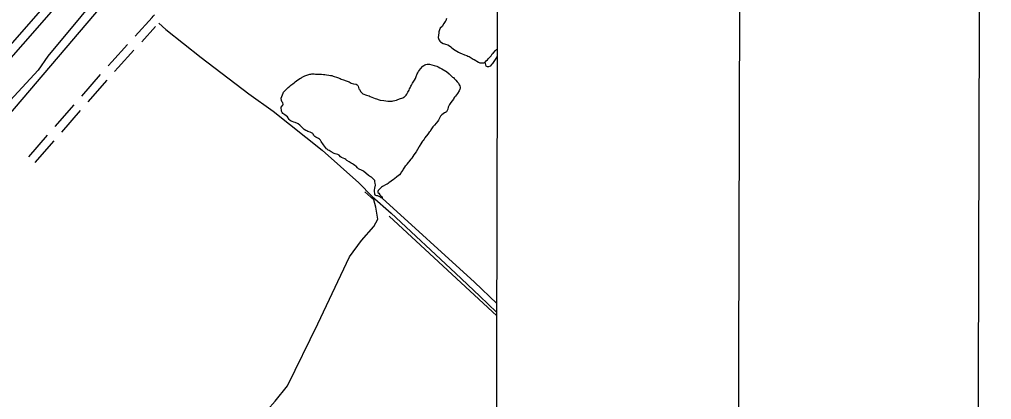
# Model space of a CAD drawing. Extents: x 3161514 to 3199414, y 831166 to 856601.
# Drawn here: x 3195450 to 3198831, y 839324 to 840646 of the extents above; entities that cross this region are included whole.
import ezdxf

# ---------------------------------------------------------------- set-up
doc = ezdxf.new("R2010")
doc.units = 0
for name, color, linetype in [('G-ANNO-NPLT', 7, 'Continuous'), ('V-ANNO-SYMB', 7, 'Continuous'), ('V-GRID-FRAM', 7, 'Continuous'), ('V-LEVE-TOET', 7, 'Continuous'), ('V-ROAD-CNTR', 7, 'Continuous'), ('V-SITE-VEGE', 7, 'Continuous'), ('V-SURV-LINE', 7, 'Continuous'), ('V-TOPO-SHOR', 7, 'Continuous')]:
    doc.layers.add(name, color=color, linetype=linetype)

msp = doc.modelspace()

# ---------------------------------------------------------------- linework, layer by layer
at = {"layer": 'G-ANNO-NPLT'}
msp.add_lwpolyline([(3162097.5, 831851.1), (3198764.1, 831749.8), (3198830.8, 855916.4), (3162164.3, 856017.7)], close=True, dxfattribs=at)
at = {"layer": 'V-ANNO-SYMB'}
msp.add_lwpolyline([(3164849.4, 832468.6), (3197932.5, 832377.2), (3197995.8, 855293.6), (3164912.7, 855385), (3164849.4, 832468.6)], dxfattribs=at)
at = {"layer": 'V-GRID-FRAM'}
msp.add_lwpolyline([(3165761, 854820), (3197144.3, 854733.3), (3197102, 836546.1), (3165702.9, 836632.9), (3165761, 854820)], dxfattribs=at)
at = {"layer": 'V-LEVE-TOET'}
for points in [[(3197115.5, 842350.5), (3196888.7, 842087.2), (3196565.9, 841716), (3196227, 841328.6), (3195892.8, 840933.7), (3195548.1, 840518.5), (3195514.3, 840470.3)], [(3195514.3, 840470.3), (3195304.7, 840244), (3195134.3, 840049.3), (3195048.8, 839953.3)]]:
    msp.add_lwpolyline(points, dxfattribs=at)
at = {"layer": 'V-ROAD-CNTR'}
for p, q in [((3195666.2, 840379.1), (3195731.9, 840454.4)), ((3195688.8, 840359.4), (3195754.5, 840434.7)), ((3195574.1, 840273.6), (3195639.8, 840349)), ((3195596.7, 840253.9), (3195662.4, 840329.2)), ((3195482, 840168.2), (3195547.8, 840243.5)), ((3195504.6, 840148.4), (3195570.4, 840223.8))]:
    msp.add_line(p, q, dxfattribs=at)
for points in [[(3195852.2, 840588.3), (3195911, 840652.9), (3195915, 840657.3), (3195919.3, 840662.5)], [(3195934, 840632.8), (3195959.3, 840611.7), (3196081.5, 840513.8), (3196247.4, 840387.6), (3196332.3, 840327.1), (3196502.6, 840191.4), (3196630.4, 840078.4), (3196676.1, 840030.8), (3196742.3, 839972.4), (3196966.1, 839764.2), (3197050.9, 839684.1), (3197109.2, 839628.4)], [(3195874.8, 840568.6), (3195923.4, 840622)], [(3195758.2, 840484.5), (3195770.9, 840499), (3195825.3, 840558.8)], [(3195780.8, 840464.8), (3195793.3, 840479.1), (3195847.9, 840539)]]:
    msp.add_lwpolyline(points, dxfattribs=at)
at = {"layer": 'V-SITE-VEGE'}
for p, q in [((3197090.4, 840520.2), (3197094.4, 840526.3)), ((3197094.4, 840526.3), (3197096.8, 840529.2)), ((3197096.8, 840529.2), (3197105.1, 840538.1)), ((3197105.1, 840538.1), (3197109.4, 840541.6)), ((3197109.4, 840541.6), (3197111.3, 840543.3)), ((3197111.3, 840543.3), (3197111.2, 840517.1)), ((3197070, 840497.3), (3197073.4, 840502.1)), ((3197072.5, 840483.6), (3197070, 840497.3)), ((3197073.4, 840502.1), (3197077.3, 840505.6)), ((3197077.3, 840505.6), (3197080.4, 840509.4)), ((3197080.4, 840509.4), (3197087.7, 840517.7)), ((3197087.7, 840517.7), (3197090.4, 840520.2)), ((3197095.1, 840492.8), (3197092.4, 840490.3)), ((3197102.5, 840503.7), (3197095.1, 840492.8)), ((3197106.3, 840510.1), (3197102.5, 840503.7)), ((3197110.6, 840516.2), (3197106.3, 840510.1)), ((3197111.2, 840517.1), (3197110.6, 840516.2)), ((3197077.6, 840481.9), (3197072.5, 840483.6)), ((3197081.2, 840481.2), (3197077.6, 840481.9)), ((3197087.1, 840484.3), (3197081.2, 840481.2)), ((3197092.4, 840490.3), (3197087.1, 840484.3))]:
    msp.add_line(p, q, dxfattribs=at)
at = {"layer": 'V-SURV-LINE'}
for points in [[(3194736.6, 839778.8), (3195911.8, 841121.2)], [(3195934.3, 841101.5), (3194759.1, 839759.1)]]:
    msp.add_lwpolyline(points, dxfattribs=at)
at = {"layer": 'V-TOPO-SHOR'}
for p, q in [((3196982.1, 840406.3), (3196981.7, 840404.1)), ((3197110.1, 839615.2), (3196735.3, 839961.7))]:
    msp.add_line(p, q, dxfattribs=at)
for points in [[(3194578.3, 839388.9), (3194737.4, 839548), (3195009.7, 839855.6), (3195278.4, 840156.2), (3195865.4, 840845.7), (3196286.2, 841330.2), (3196926.2, 842069.2), (3197110.1, 842288.5)], [(3196935.5, 840649.1), (3196932.4, 840641.7), (3196930.7, 840638.8), (3196926.3, 840632.1), (3196919.9, 840621.2), (3196912.6, 840615.8), (3196910.9, 840610), (3196910.1, 840606.8), (3196908.4, 840603.3), (3196908.3, 840599.7), (3196906.8, 840591), (3196906.6, 840583.5), (3196907.8, 840576.6), (3196909.3, 840573.7), (3196912.2, 840570.7), (3196914.7, 840568.3), (3196923.7, 840562.9), (3196928.2, 840561.2), (3196932.1, 840560.8), (3196939.2, 840557.7), (3196948.4, 840551.6), (3196951, 840549.3), (3196959.3, 840542.9), (3196977.2, 840532.4), (3196983.7, 840529), (3196987.5, 840527.3), (3196998.1, 840523.1), (3197006.2, 840520.3), (3197009.7, 840518.9), (3197013.9, 840516.9), (3197017.1, 840514.9), (3197024.8, 840510.8), (3197028, 840508.4), (3197031.5, 840506.7), (3197046, 840498.2), (3197050.8, 840495.8), (3197060.8, 840495), (3197065.1, 840494.8), (3197070, 840497.3), (3197073.4, 840502.1), (3197077.3, 840505.6), (3197080.4, 840509.4), (3197087.7, 840517.7), (3197090.4, 840520.2), (3197094.4, 840526.3), (3197096.8, 840529.2), (3197105.1, 840538.1), (3197109.4, 840541.6), (3197111.3, 840543.3)], [(3196479.8, 840456.3), (3196495.4, 840455.9), (3196499.9, 840455.5), (3196507.7, 840455.3), (3196512.2, 840454.2), (3196517.4, 840454.1), (3196525.2, 840452.3), (3196531.3, 840451.8), (3196536.2, 840451), (3196541, 840449.3), (3196555.9, 840444.7), (3196564.9, 840440.6), (3196569.1, 840438.9), (3196577.1, 840436.4), (3196585.5, 840432.9), (3196596.4, 840429.1), (3196603.5, 840424.4), (3196611.9, 840421.9), (3196620.3, 840421), (3196624.2, 840419), (3196626.7, 840416.7), (3196628.3, 840413.7), (3196628.5, 840409.1), (3196630.3, 840405.2), (3196632.5, 840402.2), (3196637.5, 840394), (3196642, 840389.3), (3196644.5, 840387.6), (3196657.1, 840383.4), (3196665.5, 840380.3), (3196669, 840378.6), (3196674.8, 840376.2), (3196681.2, 840373.1), (3196686.7, 840371), (3196691.9, 840369.6), (3196700.6, 840366.1), (3196703.8, 840365.4), (3196717.1, 840363.8), (3196730.7, 840362.5), (3196737.8, 840362.3), (3196741.4, 840361.9), (3196746, 840362.1), (3196749.6, 840362.7), (3196760.7, 840366), (3196765.3, 840367.8), (3196775.4, 840371.2), (3196779.7, 840372.4), (3196783, 840373.9), (3196786.3, 840375.5), (3196789.2, 840377.3), (3196794.6, 840383.1), (3196796.9, 840386.2), (3196801, 840393.3), (3196804.7, 840400.7), (3196806.5, 840404.9), (3196808.2, 840407.8), (3196811.2, 840413.9), (3196813.3, 840417.1), (3196817, 840424.1), (3196824.1, 840435), (3196826.8, 840440.5), (3196828.2, 840444), (3196829.3, 840447.5), (3196833.1, 840456.9), (3196835.1, 840460.1), (3196837.8, 840465.2), (3196844.2, 840474.5), (3196852.2, 840483.7), (3196856.2, 840486.5), (3196860.2, 840488.7), (3196863.1, 840489.6), (3196868, 840490.8), (3196876.1, 840490.6), (3196884.5, 840488.8), (3196891.6, 840486.3), (3196896.2, 840485.3), (3196901.6, 840483.5), (3196905.5, 840481.8), (3196911.9, 840478.1), (3196918.3, 840474), (3196932.8, 840466.8), (3196935.6, 840464.8), (3196944.5, 840456.5), (3196953.1, 840448.1), (3196956.3, 840445.5), (3196958.9, 840443.8), (3196962, 840440.8), (3196967.1, 840435.1), (3196972.1, 840428.8), (3196976.3, 840424.2), (3196979.1, 840419.2), (3196981.2, 840415), (3196982.1, 840411), (3196982.4, 840407.8), (3196982.1, 840406.3)], [(3196667.5, 840101.4), (3196664.3, 840103.1), (3196654.5, 840111.1), (3196647.5, 840117.5), (3196644.2, 840119.2), (3196639.8, 840122.2), (3196636.5, 840123), (3196633.3, 840124.3), (3196628.8, 840126.7), (3196625.6, 840129.7), (3196620.3, 840135.4), (3196616.1, 840138.7), (3196611.6, 840141.8), (3196608.4, 840143.8), (3196603.9, 840146.2), (3196596.2, 840150.6), (3196588.2, 840156), (3196584.7, 840158.6), (3196580.9, 840161), (3196569.6, 840165.8), (3196566.1, 840167.9), (3196561.7, 840174.5), (3196556.9, 840176.5), (3196548.2, 840179), (3196544.3, 840179.8), (3196533.7, 840185.9), (3196526.7, 840190.3), (3196523.1, 840192), (3196520, 840194.7), (3196517.1, 840196.7), (3196510.5, 840205.3), (3196507.3, 840210.6), (3196499.5, 840221.5), (3196496.3, 840226.1), (3196492.9, 840230.1), (3196490.3, 840232.1), (3196484.8, 840234.8), (3196481, 840236.5), (3196477.5, 840238.9), (3196474.9, 840240.9), (3196473.7, 840243.9), (3196471.8, 840246.8), (3196469.6, 840249.5), (3196465.1, 840252.2), (3196461.3, 840254.2), (3196452.9, 840257), (3196449.7, 840258.7), (3196445.8, 840260.1), (3196439.7, 840263.5), (3196433.7, 840268.9), (3196430.2, 840272.5), (3196425.1, 840278.5), (3196419.4, 840282.9), (3196414.6, 840285.6), (3196411.3, 840286.6), (3196408.1, 840288), (3196403.6, 840289.1), (3196398.4, 840290.9), (3196394.9, 840292.2), (3196391.4, 840294.9), (3196387.9, 840298.3), (3196381.9, 840307.5), (3196377.8, 840310.9), (3196372.7, 840314.2), (3196366, 840319.6), (3196363.1, 840322.9), (3196361, 840326.9), (3196361.1, 840331.4), (3196360.5, 840336.9), (3196360, 840340.9), (3196365.4, 840348.5), (3196366.4, 840352.1), (3196365.6, 840355.7), (3196363.3, 840358.3), (3196360.6, 840364.6), (3196360.4, 840372.7), (3196361.9, 840378.5), (3196364.3, 840384.3), (3196366.7, 840389.4), (3196368.4, 840392.7), (3196371.4, 840396.5), (3196374.7, 840400.3), (3196384.4, 840409.5), (3196390.4, 840414.6), (3196393.4, 840417.4), (3196397.3, 840419.9), (3196400, 840421.8), (3196405.3, 840425.9), (3196409.2, 840429.4), (3196413.2, 840432.5), (3196421.5, 840438.5), (3196427.4, 840441.9), (3196430.4, 840443.2), (3196433, 840445.1), (3196437.6, 840447.5), (3196442.6, 840449.7), (3196459.3, 840455.5), (3196462.6, 840456.4), (3196466.5, 840456.9), (3196474.6, 840456.7), (3196479.8, 840456.3)], [(3196981.7, 840404.1), (3196981.6, 840403.6), (3196978.9, 840397.8), (3196973.1, 840388.5), (3196966.4, 840379.2), (3196963.1, 840375.4), (3196961, 840372.2), (3196959.7, 840369.3), (3196949.6, 840356.9), (3196947.9, 840353.7), (3196945.6, 840350.5), (3196942.9, 840346), (3196941.4, 840341.2), (3196940, 840334.4), (3196938.6, 840331.5), (3196936.2, 840327.3), (3196934.5, 840324.8), (3196931.2, 840322.6), (3196928, 840321), (3196918.4, 840314.4), (3196914.7, 840309.6), (3196909.6, 840301), (3196906.9, 840295.9), (3196904.5, 840292.7), (3196892.8, 840278), (3196890.1, 840274.8), (3196887.1, 840272.3), (3196883.1, 840266.2), (3196881, 840262), (3196877.7, 840256.9), (3196874.7, 840253.7), (3196872.3, 840250.2), (3196870.3, 840246.7), (3196859.9, 840233.9), (3196857.2, 840229.8), (3196853.5, 840225), (3196851.8, 840222.4), (3196849.1, 840218.9), (3196845.4, 840213.2), (3196840.3, 840204.8), (3196839, 840201.9), (3196833.6, 840193.3), (3196829.5, 840185.6), (3196821.4, 840174.7), (3196814, 840164.2), (3196811, 840160.7), (3196806.4, 840154.6), (3196804.3, 840151.5), (3196801.6, 840149), (3196797.3, 840142.5), (3196794.3, 840138.4), (3196791.6, 840135.6), (3196789, 840132.1), (3196784.4, 840125.5), (3196782.7, 840122.4), (3196777.9, 840115.1), (3196776.2, 840111.6), (3196771.5, 840106.1), (3196767.1, 840101.8), (3196762.6, 840098.7), (3196754.2, 840091.6), (3196751, 840089.6), (3196742.7, 840084), (3196734.7, 840078), (3196732.1, 840075.8), (3196728.5, 840073.7), (3196724.7, 840072.1), (3196713, 840064.6), (3196709.5, 840062.8), (3196703.8, 840058), (3196701.5, 840055.8), (3196699.2, 840053.1), (3196696.8, 840051.2), (3196696.4, 840048.2), (3196696.6, 840044.6), (3196699.7, 840041.8), (3196703.6, 840036.2), (3196706.5, 840032.8), (3196709.2, 840030.1), (3196711.1, 840027.1), (3196711.8, 840024.2), (3196708, 840025.4), (3196705.4, 840027.5), (3196698.9, 840031), (3196695.9, 840032.4), (3196692.9, 840032.3), (3196689.7, 840033.4), (3196687.1, 840035.1), (3196686, 840038.5), (3196684.4, 840050.6), (3196686, 840061.3), (3196686.7, 840064.5), (3196687.5, 840069.7), (3196686.9, 840077.1), (3196686.3, 840081.3), (3196685.6, 840085.5), (3196683.5, 840088), (3196677.8, 840094.3), (3196673.9, 840097.4), (3196670.4, 840099.1), (3196667.5, 840101.4)], [(3195395.1, 838692.3), (3195632, 838794.8), (3195706.3, 838823.1), (3195734.6, 838840.8), (3195819.4, 838939.8), (3195883.1, 839010.5), (3195911.4, 839035.3), (3195953.8, 839056.5), (3196021, 839081.2), (3196130.6, 839141.4), (3196233.1, 839212.1), (3196286.2, 839258), (3196339.2, 839318.2), (3196381.7, 839371.2), (3196487.7, 839586.9), (3196597.4, 839820.3), (3196639.8, 839876.9), (3196682.2, 839926.4), (3196696.4, 839951.1), (3196689.3, 839993.5), (3196682.2, 840018.3), (3196650.4, 840046.6)], [(3196711.8, 840024.2), (3197032.3, 839731.9), (3197110.1, 839657.6)]]:
    msp.add_lwpolyline(points, dxfattribs=at)

doc.saveas('drawing.dxf')
